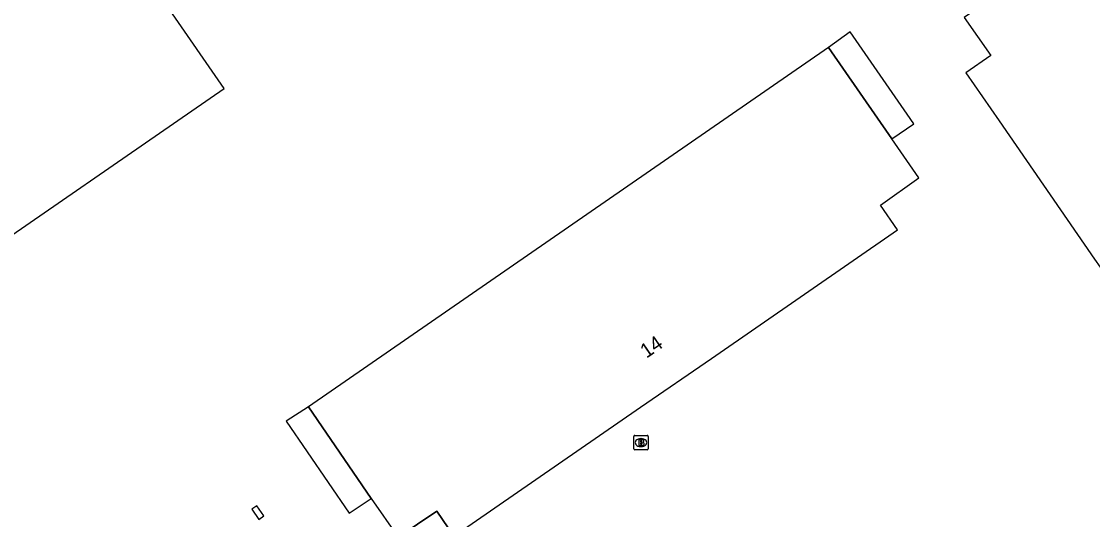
# Model space of a CAD drawing. Extents: x 157466 to 158888, y 383063 to 384677.
# Drawn here: x 157916.4 to 157990.3, y 383371.9 to 383406.3 of the extents above; entities that cross this region are included whole.
import ezdxf

# ---------------------------------------------------------------- set-up
doc = ezdxf.new("R2010")
doc.units = 0
for name, color, linetype in [('IMGEO_Brandkraan', 7, 'Continuous'), ('IMGEO_Pand', 7, 'Continuous'), ('IMGEO_Pand_nummerreeks', 7, 'Continuous'), ('IMGEO_Pand_overbouw', 7, 'Continuous')]:
    doc.layers.add(name, color=color, linetype=linetype)

msp = doc.modelspace()

# ---------------------------------------------------------------- linework, layer by layer
at = {"layer": 'IMGEO_Brandkraan'}
for p, q in [((157958.609, 383376.768), (157958.609, 383377.62)), ((157958.684, 383377.694), (157959.536, 383377.694)), ((157959.097, 383377.474), (157959.122, 383377.474)), ((157959.61, 383377.62), (157959.61, 383376.768)), ((157959.536, 383376.694), (157958.684, 383376.694)), ((157959.12, 383376.914), (157959.095, 383376.914))]:
    msp.add_line(p, q, dxfattribs=at)
for points in [[(157958.609, 383376.768), (157958.609, 383377.62)], [(157958.684, 383377.694), (157959.536, 383377.694)], [(157958.957, 383377.394), (157958.957, 383376.994), (157959.17, 383376.994)], [(157959.188, 383377.394), (157958.957, 383377.394)], [(157959.136, 383377.313), (157959.082, 383377.313), (157959.082, 383377.237)], [(157959.082, 383377.237), (157959.135, 383377.237)], [(157959.144, 383377.161), (157959.082, 383377.161), (157959.082, 383377.08)], [(157959.082, 383377.08), (157959.144, 383377.08)], [(157959.61, 383377.62), (157959.61, 383376.768)], [(157959.536, 383376.694), (157958.684, 383376.694)]]:
    msp.add_lwpolyline(points, dxfattribs=at)
for centre, radius, start, end in [((157958.686, 383377.618), 0.0765, 91.55205, 178.44795), ((157958.686, 383377.618), 0.0765, 91.55205, 178.44795), ((157959.137, 383377.275), 0.0379, 267.82845, 90.93552), ((157959.145, 383377.12), 0.0404, 269.87594, 90.50774), ((157959.192, 383377.249), 0.145, 59.4692, 91.53667), ((157959.217, 383377.296), 0.0922, 285.51372, 58.15012), ((157959.222, 383377.104), 0.105, 301.31148, 78.98903), ((157959.534, 383377.618), 0.0765, 1.55205, 88.44795), ((157959.534, 383377.618), 0.0765, 1.55205, 88.44795), ((157958.686, 383376.77), 0.0765, 181.55205, 268.44795), ((157958.686, 383376.77), 0.0765, 181.55205, 268.44795), ((157959.176, 383377.245), 0.251, 268.66757, 293.53466), ((157959.534, 383376.77), 0.0765, 271.55205, 358.44795), ((157959.534, 383376.77), 0.0765, 271.55205, 358.44795)]:
    msp.add_arc(centre, radius, start, end, dxfattribs=at)
for centre, major_axis, ratio, start_param, end_param in [((157959.096, 383377.194), (-0.387, 0.002), 0.722429, 4.712389, 7.853982), ((157959.121, 383377.194), (-0.39, 0.002), 0.717154, 1.570796, 4.712389)]:
    msp.add_ellipse(centre, major_axis=major_axis, ratio=ratio, start_param=start_param, end_param=end_param, dxfattribs=at)
at = {"layer": 'IMGEO_Pand'}
for points in [[(157981.4, 383406.529), (157983.246, 383403.901), (157981.515, 383402.715), (157983.821, 383399.385), (157990.398, 383389.849), (157990.787, 383389.287), (157993.757, 383384.994), (158000, 383375.946), (158002.435, 383372.417), (158006.84, 383375.45), (158014.224, 383380.534), (158014.654, 383380.83), (158000, 383402.05), (157991.898, 383413.783), (157984.101, 383408.396), (157981.4, 383406.529)], [(157902.227, 383396.156), (157899.661, 383394.383), (157907.242, 383383.461), (157912.239, 383386.961), (157911.205, 383388.427), (157930.346, 383401.615), (157922.797, 383412.539), (157907.409, 383401.914), (157908.45, 383400.44), (157908.065, 383400.134), (157902.227, 383396.156)], [(157942.354, 383370.661), (157945.02, 383372.454), (157946.205, 383370.745), (157959.083, 383379.635), (157963.966, 383383.005), (157976.812, 383391.873), (157975.63, 383393.585), (157978.273, 383395.453), (157976.409, 383398.151), (157972.05, 383404.463), (157936.154, 383379.662), (157940.498, 383373.348), (157942.354, 383370.661)], [(157933.083, 383372.137), (157932.6, 383372.837), (157932.254, 383372.599), (157932.737, 383371.899), (157933.083, 383372.137)]]:
    msp.add_lwpolyline(points, dxfattribs=at)
at = {"layer": 'IMGEO_Pand_overbouw'}
for points in [[(157976.409, 383398.151), (157977.931, 383399.198), (157977.481, 383399.851), (157973.534, 383405.546), (157972.05, 383404.463)], [(157940.498, 383373.348), (157936.154, 383379.662), (157934.624, 383378.662), (157938.98, 383372.315)], [(157944.262, 383369.398), (157946.205, 383370.745), (157945.02, 383372.454), (157942.354, 383370.661), (157943.322, 383369.263), (157944.024, 383369.745)]]:
    msp.add_lwpolyline(points, close=True, dxfattribs=at)

# ---------------------------------------------------------------- texts
at = {"layer": 'IMGEO_Pand_nummerreeks'}
msp.add_text('14', height=1, rotation=34.61148, dxfattribs=at).set_placement((157959.49, 383382.978))

doc.saveas('drawing.dxf')
